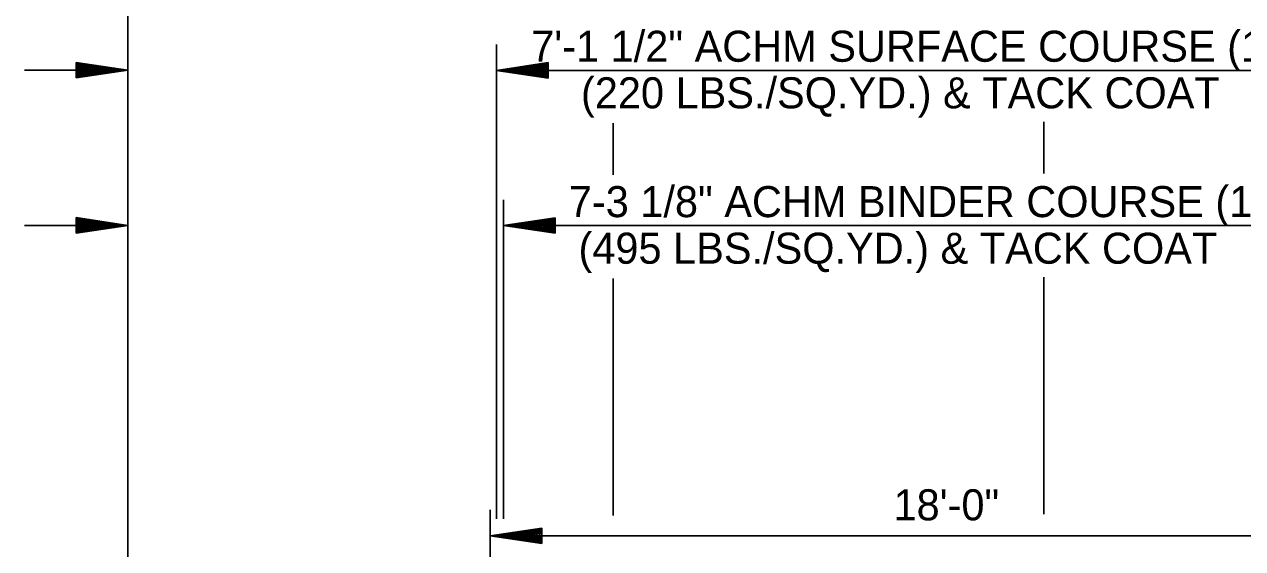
# Model space of a CAD drawing. Extents: x 2263886 to 2266026, y -3122850 to -3121850.
# Drawn here: x 2265608.6 to 2265632.15, y -3122401.25 to -3122391.12 of the extents above; entities that cross this region are included whole.
import ezdxf

# ---------------------------------------------------------------- set-up
doc = ezdxf.new("R2010")
doc.units = 0
doc.layers.add('R_Border Prem', color=7, linetype='Continuous')

msp = doc.modelspace()

# ---------------------------------------------------------------- linework, layer by layer
at = {"layer": 'R_Border Prem'}
for p, q in [((2265610.596, -3122384.503), (2265610.596, -3122402.224)), ((2265617.725, -3122391.507), (2265617.725, -3122400.674)), ((2265609.596, -3122391.853), (2265610.596, -3122392.003)), ((2265609.596, -3122391.853), (2265609.596, -3122392.153)), ((2265618.725, -3122391.857), (2265617.725, -3122392.007)), ((2265618.725, -3122392.157), (2265618.725, -3122391.857)), ((2265608.596, -3122392.003), (2265610.596, -3122392.003)), ((2265609.596, -3122391.878), (2265610.429, -3122392.003)), ((2265609.596, -3122391.904), (2265610.257, -3122392.003)), ((2265609.596, -3122391.929), (2265610.09, -3122392.003)), ((2265609.596, -3122391.955), (2265609.921, -3122392.003)), ((2265609.596, -3122391.98), (2265609.754, -3122392.003)), ((2265609.596, -3122392.153), (2265610.596, -3122392.003)), ((2265609.596, -3122392.052), (2265609.921, -3122392.003)), ((2265609.596, -3122392.103), (2265610.257, -3122392.003)), ((2265609.596, -3122392.128), (2265610.429, -3122392.003)), ((2265609.596, -3122392.078), (2265610.09, -3122392.003)), ((2265609.596, -3122392.027), (2265609.754, -3122392.003)), ((2265617.725, -3122392.007), (2265634.301, -3122392.007)), ((2265618.725, -3122392.157), (2265617.725, -3122392.007)), ((2265618.725, -3122391.882), (2265617.892, -3122392.007)), ((2265618.725, -3122392.132), (2265617.892, -3122392.007)), ((2265618.725, -3122391.907), (2265618.064, -3122392.007)), ((2265618.725, -3122392.106), (2265618.064, -3122392.007)), ((2265618.725, -3122391.932), (2265618.231, -3122392.007)), ((2265618.725, -3122392.081), (2265618.231, -3122392.007)), ((2265618.725, -3122391.958), (2265618.4, -3122392.007)), ((2265618.725, -3122392.055), (2265618.4, -3122392.007)), ((2265618.725, -3122391.983), (2265618.567, -3122392.007)), ((2265618.725, -3122392.03), (2265618.567, -3122392.007)), ((2265619.979, -3122393.028), (2265619.979, -3122394.028)), ((2265628.309, -3122394.003), (2265628.309, -3122393.003)), ((2265617.86, -3122394.507), (2265617.86, -3122400.675)), ((2265609.596, -3122394.853), (2265610.596, -3122395.003)), ((2265609.596, -3122394.853), (2265609.596, -3122395.153)), ((2265609.596, -3122394.878), (2265610.429, -3122395.003)), ((2265609.596, -3122394.904), (2265610.257, -3122395.003)), ((2265609.596, -3122394.929), (2265610.09, -3122395.003)), ((2265618.86, -3122394.856), (2265617.86, -3122395.006)), ((2265618.86, -3122394.881), (2265618.027, -3122395.006)), ((2265618.86, -3122394.907), (2265618.199, -3122395.006)), ((2265618.86, -3122394.932), (2265618.365, -3122395.006)), ((2265618.86, -3122395.156), (2265618.86, -3122394.856)), ((2265608.596, -3122395.003), (2265610.596, -3122395.003)), ((2265609.596, -3122394.955), (2265609.921, -3122395.003)), ((2265609.596, -3122394.98), (2265609.754, -3122395.003)), ((2265609.596, -3122395.153), (2265610.596, -3122395.003)), ((2265609.596, -3122395.052), (2265609.921, -3122395.003)), ((2265609.596, -3122395.103), (2265610.257, -3122395.003)), ((2265609.596, -3122395.128), (2265610.429, -3122395.003)), ((2265609.596, -3122395.078), (2265610.09, -3122395.003)), ((2265609.596, -3122395.027), (2265609.754, -3122395.003)), ((2265617.86, -3122395.006), (2265633.724, -3122395.006)), ((2265618.86, -3122395.156), (2265617.86, -3122395.006)), ((2265618.86, -3122395.131), (2265618.027, -3122395.006)), ((2265618.86, -3122395.106), (2265618.199, -3122395.006)), ((2265618.86, -3122395.081), (2265618.365, -3122395.006)), ((2265618.86, -3122394.957), (2265618.535, -3122395.006)), ((2265618.86, -3122395.055), (2265618.535, -3122395.006)), ((2265618.86, -3122394.983), (2265618.702, -3122395.006)), ((2265618.86, -3122395.03), (2265618.702, -3122395.006)), ((2265619.979, -3122396.028), (2265619.979, -3122400.608)), ((2265628.309, -3122396.003), (2265628.309, -3122400.583)), ((2265617.599, -3122405.475), (2265617.599, -3122400.503)), ((2265618.599, -3122400.853), (2265617.599, -3122401.003)), ((2265618.599, -3122401.153), (2265617.599, -3122401.003)), ((2265617.599, -3122401.003), (2265635.599, -3122401.003)), ((2265618.599, -3122400.878), (2265617.766, -3122401.003)), ((2265618.599, -3122401.128), (2265617.766, -3122401.003)), ((2265618.599, -3122400.904), (2265617.938, -3122401.003)), ((2265618.599, -3122401.103), (2265617.938, -3122401.003)), ((2265618.599, -3122400.929), (2265618.105, -3122401.003)), ((2265618.599, -3122401.078), (2265618.105, -3122401.003)), ((2265618.599, -3122400.954), (2265618.274, -3122401.003)), ((2265618.599, -3122401.052), (2265618.274, -3122401.003)), ((2265618.599, -3122400.98), (2265618.441, -3122401.003)), ((2265618.599, -3122401.027), (2265618.441, -3122401.003)), ((2265618.599, -3122401.153), (2265618.599, -3122400.853))]:
    msp.add_line(p, q, dxfattribs=at)

# ---------------------------------------------------------------- texts
for s, p in [('7\'-1 1/2" ACHM SURFACE COURSE (1/2")', (2265618.396, -3122391.841)), ('(220 LBS./SQ.YD.) & TACK COAT', (2265619.358, -3122392.741)), ('7-3 1/8" ACHM BINDER COURSE (1")', (2265619.123, -3122394.844)), ('(495 LBS./SQ.YD.) & TACK COAT', (2265619.31, -3122395.744)), ('18\'-0"', (2265625.401, -3122400.703))]:
    msp.add_text(s, height=0.6, dxfattribs=at).set_placement(p)

doc.saveas('drawing.dxf')
